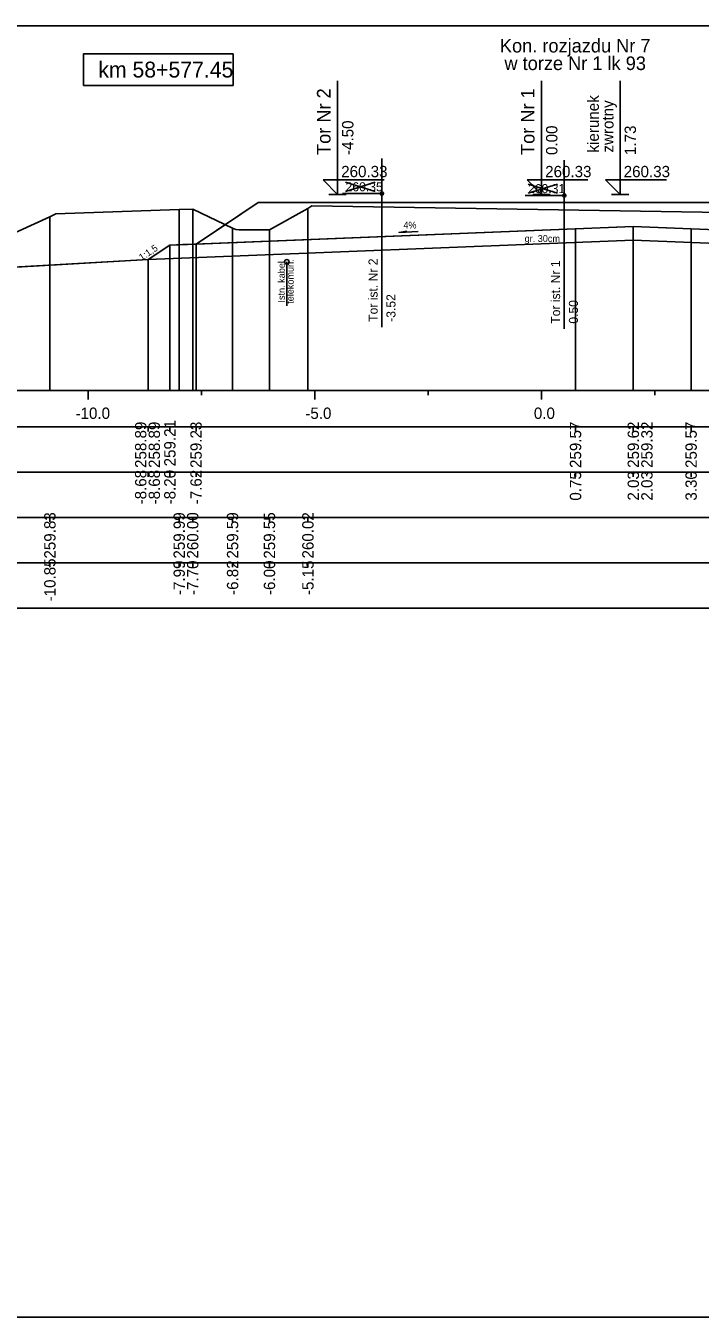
# Model space of a CAD drawing. Extents: x 6516023 to 6560129, y 5513077 to 5529206.
# Drawn here: x 6516753.84 to 6516768.71, y 5514484.66 to 5514513.16 of the extents above; entities that cross this region are included whole.
import ezdxf

# ---------------------------------------------------------------- set-up
doc = ezdxf.new("R2010")
doc.units = 0
for name, color, linetype in [('IR_default', 7, 'Continuous'), ('TOR_PRZEK_P-kable', 7, 'Continuous'), ('TOR_PRZEK_P-komponent', 7, 'Continuous'), ('TOR_PRZEK_P-opisy', 7, 'Continuous'), ('TOR_PRZEK_P-tabelka istniejace', 7, 'Continuous'), ('TOR_PRZEK_P-tabelka projektowane', 7, 'Continuous'), ('TOR_PRZEK_P-teren istniejacy', 7, 'Continuous'), ('TOR_PRZEK_P-tory istniejace', 7, 'Continuous'), ('TOR_PRZEK_P-tory projektowane', 7, 'Continuous'), ('TOR_PRZEK_P-uklad odniesienia', 7, 'Continuous'), ('TOR_PRZEK_P-warstwa ochronna I', 7, 'Continuous'), ('TOR_PRZEK_P-warstwa ochronna II', 7, 'Continuous'), ('TOR_RAMKI-ramka+tabelka 1', 7, 'Continuous')]:
    doc.layers.add(name, color=color, linetype=linetype)

msp = doc.modelspace()

# ---------------------------------------------------------------- linework, layer by layer
at = {"layer": 'IR_default'}
msp.add_lwpolyline([(6516753.624, 5514507.831), (6516756.534, 5514507.998), (6516756.687, 5514508.1), (6516757.013, 5514508.317), (6516757.296, 5514508.328), (6516757.591, 5514508.34), (6516758.263, 5514508.788), (6516758.963, 5514509.255), (6516759.304, 5514509.255), (6516759.659, 5514509.255), (6516760.176, 5514509.255), (6516760.713, 5514509.255), (6516761.571, 5514509.255), (6516762.463, 5514509.255), (6516762.953, 5514509.255), (6516763.463, 5514509.255), (6516764.321, 5514509.255), (6516765.213, 5514509.255), (6516766.071, 5514509.255), (6516766.963, 5514509.255), (6516767.233, 5514509.255), (6516767.513, 5514509.255), (6516768.371, 5514509.255), (6516769.263, 5514509.255)], dxfattribs=at)
at = {"layer": 'TOR_PRZEK_P-kable'}
msp.add_line((6516759.595, 5514507.947), (6516759.595, 5514506.973), dxfattribs=at)
msp.add_circle((6516759.595, 5514507.947), 0.05, dxfattribs=at)
at = {"layer": 'TOR_PRZEK_P-komponent'}
for points in [[(6516758.963, 5514509.255), (6516760.713, 5514509.255), (6516759.659, 5514509.255), (6516762.463, 5514509.255), (6516763.463, 5514509.255), (6516765.213, 5514509.255), (6516766.963, 5514509.255), (6516767.513, 5514509.255), (6516769.263, 5514509.255), (6516771.013, 5514509.255), (6516772.403, 5514509.255), (6516775.903, 5514509.255), (6516777.301, 5514508.323), (6516767.238, 5514508.726), (6516757.591, 5514508.34)], [(6516757.013, 5514508.317), (6516767.238, 5514508.726), (6516777.853, 5514508.301), (6516778.332, 5514507.982), (6516767.238, 5514508.426), (6516756.534, 5514507.998)]]:
    msp.add_lwpolyline(points, close=True, dxfattribs=at)
at = {"layer": 'TOR_PRZEK_P-opisy'}
msp.add_lwpolyline([(6516762.488, 5514508.616), (6516762.07, 5514508.597), (6516762.238, 5514508.626)], dxfattribs=at)
at = {"layer": 'TOR_PRZEK_P-tabelka istniejace'}
for p, q in [((6516754.366, 5514502.206), (6516754.366, 5514502.306)), ((6516757.219, 5514502.206), (6516757.219, 5514502.306)), ((6516757.517, 5514502.206), (6516757.517, 5514502.306)), ((6516758.397, 5514502.206), (6516758.397, 5514502.306)), ((6516759.21, 5514502.206), (6516759.21, 5514502.306)), ((6516760.059, 5514502.206), (6516760.059, 5514502.306)), ((6516724.163, 5514501.306), (6516807.963, 5514501.306)), ((6516754.366, 5514501.206), (6516754.366, 5514501.306)), ((6516757.219, 5514501.206), (6516757.219, 5514501.306)), ((6516757.517, 5514501.206), (6516757.517, 5514501.306)), ((6516758.397, 5514501.206), (6516758.397, 5514501.306)), ((6516759.21, 5514501.206), (6516759.21, 5514501.306)), ((6516760.059, 5514501.206), (6516760.059, 5514501.306))]:
    msp.add_line(p, q, dxfattribs=at)
for points in [[(6516754.366, 5514508.938), (6516754.366, 5514505.306), (6516754.366, 5514505.176), (6516754.366, 5514505.106)], [(6516757.219, 5514509.1), (6516757.219, 5514505.306), (6516757.219, 5514505.176), (6516757.219, 5514505.106)], [(6516757.517, 5514509.107), (6516757.517, 5514505.306), (6516757.517, 5514505.176), (6516757.517, 5514505.106)], [(6516760.059, 5514509.128), (6516760.059, 5514505.306), (6516760.059, 5514505.176), (6516760.059, 5514505.106)], [(6516758.397, 5514508.694), (6516758.397, 5514505.306), (6516758.397, 5514505.176), (6516758.397, 5514505.106)], [(6516759.21, 5514508.657), (6516759.21, 5514505.306), (6516759.21, 5514505.176), (6516759.21, 5514505.106)]]:
    msp.add_lwpolyline(points, dxfattribs=at)
msp.add_lwpolyline([(6516724.163, 5514502.306), (6516724.163, 5514500.306), (6516807.963, 5514500.306), (6516807.963, 5514502.306)], close=True, dxfattribs=at)
at = {"layer": 'TOR_PRZEK_P-tabelka projektowane'}
for p, q in [((6516756.534, 5514504.206), (6516756.534, 5514504.306)), ((6516756.534, 5514504.206), (6516756.534, 5514504.306)), ((6516757.013, 5514504.206), (6516757.013, 5514504.306)), ((6516757.591, 5514504.206), (6516757.591, 5514504.306)), ((6516765.963, 5514504.206), (6516765.963, 5514504.306)), ((6516767.238, 5514504.206), (6516767.238, 5514504.306)), ((6516768.513, 5514504.206), (6516768.513, 5514504.306)), ((6516724.163, 5514503.306), (6516807.963, 5514503.306)), ((6516756.534, 5514503.206), (6516756.534, 5514503.306)), ((6516756.534, 5514503.206), (6516756.534, 5514503.306)), ((6516757.013, 5514503.206), (6516757.013, 5514503.306)), ((6516757.591, 5514503.206), (6516757.591, 5514503.306)), ((6516765.963, 5514503.206), (6516765.963, 5514503.306)), ((6516767.238, 5514503.206), (6516767.238, 5514503.306)), ((6516768.513, 5514503.206), (6516768.513, 5514503.306))]:
    msp.add_line(p, q, dxfattribs=at)
for points in [[(6516765.963, 5514508.675), (6516765.963, 5514505.306), (6516765.963, 5514505.176), (6516765.963, 5514505.106)], [(6516767.238, 5514508.726), (6516767.238, 5514505.306), (6516767.238, 5514505.176), (6516767.238, 5514505.106)], [(6516768.513, 5514508.675), (6516768.513, 5514505.306), (6516768.513, 5514505.176), (6516768.513, 5514505.106)], [(6516757.591, 5514508.34), (6516757.591, 5514505.306), (6516757.591, 5514505.176), (6516757.591, 5514505.106)], [(6516767.238, 5514508.426), (6516767.238, 5514505.306), (6516767.238, 5514505.176), (6516767.238, 5514505.106)], [(6516757.013, 5514508.317), (6516757.013, 5514505.306), (6516757.013, 5514505.176), (6516757.013, 5514505.106)], [(6516756.534, 5514507.998), (6516756.534, 5514505.306), (6516756.534, 5514505.176), (6516756.534, 5514505.106)]]:
    msp.add_lwpolyline(points, dxfattribs=at)
msp.add_lwpolyline([(6516724.163, 5514504.306), (6516724.163, 5514502.306), (6516807.963, 5514502.306), (6516807.963, 5514504.306)], close=True, dxfattribs=at)
at = {"layer": 'TOR_PRZEK_P-teren istniejacy'}
msp.add_lwpolyline([(6516753.351, 5514508.478), (6516754.366, 5514508.938), (6516754.496, 5514509.005), (6516757.219, 5514509.1), (6516757.517, 5514509.107), (6516758.397, 5514508.694), (6516758.469, 5514508.658), (6516758.539, 5514508.657), (6516759.21, 5514508.657), (6516760.059, 5514509.128), (6516760.148, 5514509.18), (6516770.115, 5514509.023)], dxfattribs=at)
at = {"layer": 'TOR_PRZEK_P-tory istniejace'}
for p, q in [((6516761.69, 5514510.229), (6516761.69, 5514506.509)), ((6516765.716, 5514510.188), (6516765.716, 5514506.468)), ((6516760.891, 5514509.501), (6516761.542, 5514509.704)), ((6516760.891, 5514509.704), (6516761.542, 5514509.501)), ((6516764.917, 5514509.46), (6516765.569, 5514509.663)), ((6516764.917, 5514509.663), (6516765.569, 5514509.46)), ((6516761.691, 5514509.454), (6516760.825, 5514509.454)), ((6516765.717, 5514509.413), (6516764.851, 5514509.413))]:
    msp.add_line(p, q, dxfattribs=at)
for centre in [(6516761.691, 5514509.454), (6516765.717, 5514509.413)]:
    msp.add_circle(centre, 0.035, dxfattribs=at)
at = {"layer": 'TOR_PRZEK_P-tory projektowane'}
for p, q in [((6516760.713, 5514510.312), (6516760.713, 5514511.945)), ((6516765.213, 5514510.312), (6516765.213, 5514511.945)), ((6516766.946, 5514510.312), (6516766.946, 5514511.945)), ((6516760.713, 5514510.312), (6516760.713, 5514509.435)), ((6516765.213, 5514510.312), (6516765.213, 5514509.435)), ((6516766.946, 5514510.312), (6516766.946, 5514509.435)), ((6516760.713, 5514509.435), (6516760.394, 5514509.754)), ((6516760.394, 5514509.754), (6516761.738, 5514509.754)), ((6516765.213, 5514509.435), (6516764.894, 5514509.754)), ((6516764.894, 5514509.754), (6516766.238, 5514509.754)), ((6516766.946, 5514509.435), (6516766.627, 5514509.754)), ((6516766.627, 5514509.754), (6516767.971, 5514509.754)), ((6516760.521, 5514509.435), (6516760.905, 5514509.435)), ((6516765.021, 5514509.435), (6516765.405, 5514509.435)), ((6516766.754, 5514509.435), (6516767.138, 5514509.435))]:
    msp.add_line(p, q, dxfattribs=at)
at = {"layer": 'TOR_PRZEK_P-uklad odniesienia'}
for p, q in [((6516727.963, 5514505.106), (6516807.963, 5514505.106)), ((6516755.213, 5514504.906), (6516755.213, 5514505.106)), ((6516757.713, 5514505.006), (6516757.713, 5514505.106)), ((6516760.213, 5514504.906), (6516760.213, 5514505.106)), ((6516762.713, 5514505.006), (6516762.713, 5514505.106)), ((6516765.213, 5514504.906), (6516765.213, 5514505.106)), ((6516767.713, 5514505.006), (6516767.713, 5514505.106))]:
    msp.add_line(p, q, dxfattribs=at)
msp.add_lwpolyline([(6516758.408, 5514512.54), (6516755.108, 5514512.54), (6516755.108, 5514511.84), (6516758.408, 5514511.84)], close=True, dxfattribs=at)
at = {"layer": 'TOR_PRZEK_P-warstwa ochronna I'}
msp.add_lwpolyline([(6516756.534, 5514507.998), (6516767.238, 5514508.426), (6516778.332, 5514507.982)], dxfattribs=at)
at = {"layer": 'TOR_PRZEK_P-warstwa ochronna II'}
msp.add_lwpolyline([(6516746.645, 5514507.84), (6516747.791, 5514507.863), (6516749.2, 5514506.923), (6516749.6, 5514506.923), (6516750.005, 5514507.193), (6516750.713, 5514507.665), (6516756.534, 5514507.998), (6516757.013, 5514508.317), (6516757.591, 5514508.34), (6516765.963, 5514508.675), (6516767.238, 5514508.726), (6516768.513, 5514508.675), (6516777.301, 5514508.323), (6516777.853, 5514508.301), (6516778.332, 5514507.982), (6516780.153, 5514507.809), (6516781.22, 5514507.098), (6516781.7, 5514506.778), (6516782.1, 5514506.778), (6516783.083, 5514507.433)], dxfattribs=at)
at = {"layer": 'TOR_RAMKI-ramka+tabelka 1'}
msp.add_lwpolyline([(6516634.513, 5514513.156), (6516882.013, 5514513.156), (6516882.013, 5514484.656), (6516634.513, 5514484.656)], close=True, dxfattribs=at)

# ---------------------------------------------------------------- texts
at = {"layer": 'TOR_PRZEK_P-kable'}
for s, height, p in [('Istn. kabel', 0.14999, (6516759.55, 5514507.049)), ('telekomun.', 0.15, (6516759.744, 5514507.021))]:
    msp.add_text(s, height=height, rotation=90.0511, dxfattribs=at).set_placement(p)
at = {"layer": 'TOR_PRZEK_P-opisy'}
for s, rotation, p in [('4%', 0.1515, (6516762.165, 5514508.682)), ('1:1,5', 34.0701, (6516756.394, 5514507.965))]:
    msp.add_text(s, height=0.15, rotation=rotation, dxfattribs=at).set_placement(p)
at = {"layer": 'TOR_PRZEK_P-tabelka istniejace'}
for s, p in [('259.83', (6516754.491, 5514501.398)), ('259.99', (6516757.344, 5514501.398)), ('260.00', (6516757.642, 5514501.398)), ('259.59', (6516758.522, 5514501.398)), ('259.55', (6516759.335, 5514501.397)), ('260.02', (6516760.184, 5514501.4)), ('-10.85', (6516754.491, 5514500.453)), ('-7.99', (6516757.344, 5514500.594)), ('-7.70', (6516757.642, 5514500.594)), ('-6.82', (6516758.522, 5514500.596)), ('-6.00', (6516759.335, 5514500.594)), ('-5.15', (6516760.184, 5514500.593))]:
    msp.add_text(s, height=0.25, rotation=90, dxfattribs=at).set_placement(p)
at = {"layer": 'TOR_PRZEK_P-tabelka projektowane'}
for s, p in [('258.89', (6516756.495, 5514503.398)), ('258.89', (6516756.795, 5514503.398)), ('259.21', (6516757.138, 5514503.433)), ('259.23', (6516757.716, 5514503.398)), ('259.57', (6516766.088, 5514503.398)), ('259.62', (6516767.363, 5514503.4)), ('259.32', (6516767.663, 5514503.4)), ('259.57', (6516768.638, 5514503.398)), ('-8.68', (6516756.495, 5514502.594)), ('-8.68', (6516756.795, 5514502.594)), ('-8.20', (6516757.138, 5514502.594)), ('-7.62', (6516757.716, 5514502.596)), ('0.75', (6516766.088, 5514502.677)), ('2.03', (6516767.363, 5514502.678)), ('2.03', (6516767.663, 5514502.678)), ('3.30', (6516768.638, 5514502.678))]:
    msp.add_text(s, height=0.25, rotation=90, dxfattribs=at).set_placement(p)
at = {"layer": 'TOR_PRZEK_P-tory istniejace'}
for s, p in [('260.35', (6516760.891, 5514509.504)), ('260.31', (6516764.917, 5514509.463))]:
    msp.add_text(s, height=0.2, dxfattribs=at).set_placement(p)
for s, rotation, p in [('Tor ist. Nr 2', 90.0511, (6516761.597, 5514506.624)), ('Tor ist. Nr 1', 90.0511, (6516765.623, 5514506.582)), ('-3.52', 90, (6516761.991, 5514506.624)), ('0.50', 90, (6516766.017, 5514506.583))]:
    msp.add_text(s, height=0.2, rotation=rotation, dxfattribs=at).set_placement(p)
at = {"layer": 'TOR_PRZEK_P-tory projektowane'}
for s, height, rotation, p in [('Kon. rozjazdu Nr 7', 0.3, 360, (6516764.295, 5514512.568)), ('w torze Nr 1 lk 93', 0.3, 360, (6516764.395, 5514512.18)), ('Tor Nr 2', 0.3, 90, (6516760.558, 5514510.306)), ('Tor Nr 1', 0.3, 90, (6516765.058, 5514510.306)), ('kierunek', 0.25, 90, (6516766.478, 5514510.36)), ('zwrotny', 0.25, 90, (6516766.801, 5514510.36)), ('-4.50', 0.25, 90, (6516761.063, 5514510.305)), ('0.00', 0.25, 90, (6516765.563, 5514510.305)), ('1.73', 0.25, 90, (6516767.296, 5514510.305))]:
    msp.add_text(s, height=height, rotation=rotation, dxfattribs=at).set_placement(p)
for p in [(6516760.793, 5514509.815), (6516765.293, 5514509.815), (6516767.026, 5514509.815)]:
    msp.add_text('260.33', height=0.25, dxfattribs=at).set_placement(p)
at = {"layer": 'TOR_PRZEK_P-uklad odniesienia'}
for s, height, p in [('km 58+577.45', 0.35, (6516755.435, 5514512.015)), ('-10.0', 0.25, (6516754.932, 5514504.481)), ('-5.0', 0.25, (6516760.002, 5514504.481)), ('0.0', 0.25, (6516765.044, 5514504.481))]:
    msp.add_text(s, height=height, dxfattribs=at).set_placement(p)
at = {"layer": 'TOR_PRZEK_P-warstwa ochronna I'}
msp.add_text('gr. 30cm', height=0.15, dxfattribs=at).set_placement((6516764.84, 5514508.387))

doc.saveas('drawing.dxf')
